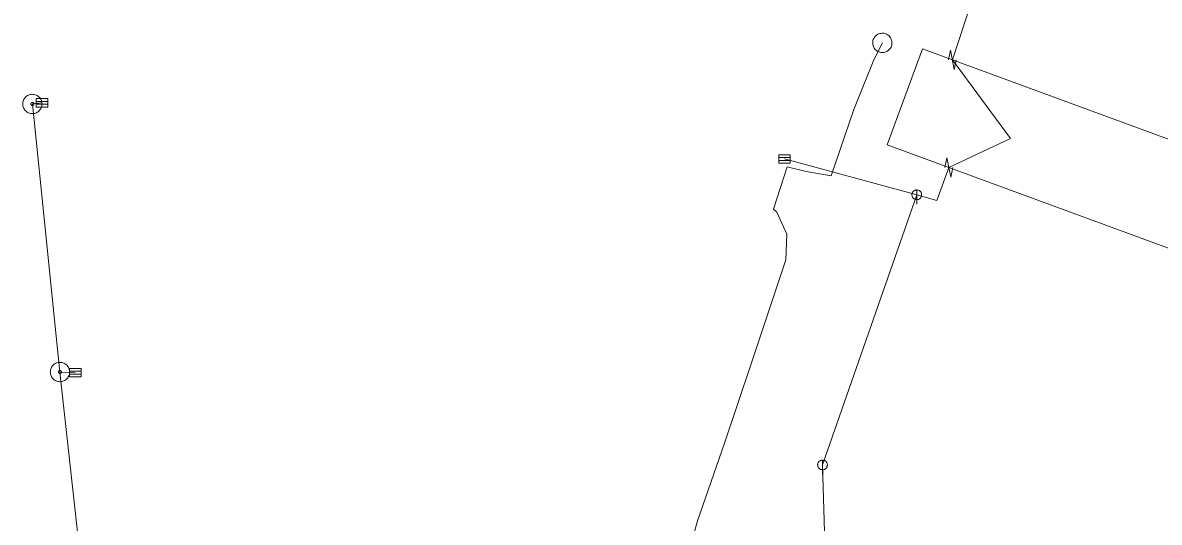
# Model space of a CAD drawing. Extents: x -687515 to -686506, y -974029 to -973461.
# Drawn here: x -686629.8 to -686571, y -973595 to -973569.2 of the extents above; entities that cross this region are included whole.
import ezdxf

# ---------------------------------------------------------------- set-up
doc = ezdxf.new("R2010")
doc.units = 0
doc.header["$LTSCALE"] = 0.27
for name, color, linetype, lineweight in [('1', 7, 'Continuous', 13), ('11', 7, 'Continuous', 13), ('13', 7, 'Continuous', 13), ('16', 7, 'Continuous', 13), ('22', 7, 'Continuous', 13), ('23', 7, 'Continuous', 13), ('31', 7, 'Continuous', 13)]:
    doc.layers.add(name, color=color, linetype=linetype, lineweight=lineweight)

msp = doc.modelspace()

# ---------------------------------------------------------------- linework, layer by layer
at = {"layer": '1'}
msp.add_lwpolyline([(-686583.237, -973570.51), (-686585.068, -973575.482), (-686565.821, -973582.552), (-686563.994, -973577.577)], close=True, dxfattribs=at)
at = {"layer": '11'}
for p, q in [((-686590.392, -973576.206), (-686583.54, -973578.061)), ((-686627.896, -973587.233), (-686626.267, -973602.09)), ((-686627.109, -973587.267), (-686627.896, -973587.233))]:
    msp.add_line(p, q, dxfattribs=at)
for points in [[(-686596.992, -973561.198), (-686590.149, -973560.414), (-686580.726, -973568.124), (-686581.697, -973571.076)], [(-686628.828, -973573.302), (-686629.324, -973573.36), (-686627.896, -973587.233)], [(-686581.88, -973576.653), (-686582.507, -973578.357), (-686583.54, -973578.061), (-686588.42, -973592.039), (-686587.976, -973607.074)]]:
    msp.add_lwpolyline(points, dxfattribs=at)
at = {"layer": '13'}
msp.add_lwpolyline([(-686595.859, -973598.427), (-686594.888, -973594.937), (-686593.499, -973590.915), (-686592.11, -973586.814), (-686590.311, -973581.43), (-686590.271, -973580.094), (-686590.787, -973578.956), (-686590.959, -973578.798), (-686590.244, -973576.615), (-686589.265, -973576.853), (-686587.969, -973577.078), (-686586.805, -973573.651), (-686585.76, -973571.085), (-686585.323, -973570.199)], dxfattribs=at)
at = {"layer": '16'}
msp.add_lwpolyline([(-686581.697, -973571.076), (-686578.682, -973575.145), (-686581.88, -973576.653)], dxfattribs=at)
at = {"layer": '22'}
for p, q in [((-686629.123, -973573.231), (-686628.525, -973573.231)), ((-686629.123, -973573.377), (-686628.525, -973573.377)), ((-686590.687, -973576.135), (-686590.089, -973576.135)), ((-686590.687, -973576.281), (-686590.089, -973576.281)), ((-686583.539, -973577.809), (-686583.54, -973578.553)), ((-686627.404, -973587.196), (-686626.806, -973587.196)), ((-686627.404, -973587.342), (-686626.806, -973587.342)), ((-686588.419, -973591.787), (-686588.42, -973592.531))]:
    msp.add_line(p, q, dxfattribs=at)
for points in [[(-686629.123, -973573.085), (-686628.525, -973573.085), (-686628.525, -973573.522), (-686629.123, -973573.522)], [(-686590.687, -973575.989), (-686590.089, -973575.989), (-686590.089, -973576.426), (-686590.687, -973576.426)], [(-686583.288, -973578.061), (-686583.289, -973578.035), (-686583.293, -973578.009), (-686583.299, -973577.983), (-686583.309, -973577.959), (-686583.321, -973577.935), (-686583.335, -973577.913), (-686583.352, -973577.892), (-686583.37, -973577.874), (-686583.391, -973577.857), (-686583.413, -973577.843), (-686583.437, -973577.831), (-686583.461, -973577.821), (-686583.487, -973577.815), (-686583.513, -973577.811), (-686583.539, -973577.809), (-686583.565, -973577.81), (-686583.591, -973577.814), (-686583.617, -973577.82), (-686583.642, -973577.83), (-686583.665, -973577.842), (-686583.687, -973577.856), (-686583.708, -973577.873), (-686583.726, -973577.891), (-686583.743, -973577.912), (-686583.757, -973577.934), (-686583.769, -973577.958), (-686583.779, -973577.982), (-686583.786, -973578.008), (-686583.79, -973578.034), (-686583.792, -973578.06), (-686583.791, -973578.086), (-686583.787, -973578.112), (-686583.78, -973578.138), (-686583.77, -973578.163), (-686583.758, -973578.186), (-686583.744, -973578.208), (-686583.727, -973578.229), (-686583.709, -973578.247), (-686583.688, -973578.264), (-686583.666, -973578.278), (-686583.643, -973578.29), (-686583.618, -973578.3), (-686583.592, -973578.307), (-686583.566, -973578.311), (-686583.54, -973578.313), (-686583.514, -973578.312), (-686583.488, -973578.308), (-686583.462, -973578.301), (-686583.438, -973578.291), (-686583.414, -973578.279), (-686583.392, -973578.265), (-686583.371, -973578.248), (-686583.353, -973578.23), (-686583.336, -973578.209), (-686583.322, -973578.187), (-686583.31, -973578.164), (-686583.3, -973578.139), (-686583.294, -973578.113), (-686583.29, -973578.087)], [(-686627.404, -973587.05), (-686626.806, -973587.05), (-686626.806, -973587.487), (-686627.404, -973587.487)], [(-686588.168, -973592.039), (-686588.169, -973592.013), (-686588.173, -973591.987), (-686588.179, -973591.961), (-686588.189, -973591.937), (-686588.201, -973591.913), (-686588.215, -973591.891), (-686588.232, -973591.87), (-686588.25, -973591.852), (-686588.271, -973591.835), (-686588.293, -973591.821), (-686588.317, -973591.809), (-686588.341, -973591.799), (-686588.367, -973591.793), (-686588.393, -973591.789), (-686588.419, -973591.787), (-686588.445, -973591.788), (-686588.471, -973591.792), (-686588.497, -973591.798), (-686588.522, -973591.808), (-686588.545, -973591.82), (-686588.567, -973591.834), (-686588.588, -973591.851), (-686588.606, -973591.869), (-686588.623, -973591.89), (-686588.637, -973591.912), (-686588.649, -973591.936), (-686588.659, -973591.96), (-686588.666, -973591.986), (-686588.67, -973592.012), (-686588.672, -973592.038), (-686588.671, -973592.064), (-686588.667, -973592.09), (-686588.66, -973592.116), (-686588.65, -973592.141), (-686588.638, -973592.164), (-686588.624, -973592.186), (-686588.607, -973592.207), (-686588.589, -973592.225), (-686588.568, -973592.242), (-686588.546, -973592.256), (-686588.523, -973592.268), (-686588.498, -973592.278), (-686588.472, -973592.285), (-686588.446, -973592.289), (-686588.42, -973592.291), (-686588.394, -973592.29), (-686588.368, -973592.286), (-686588.342, -973592.279), (-686588.318, -973592.269), (-686588.294, -973592.257), (-686588.272, -973592.243), (-686588.251, -973592.226), (-686588.233, -973592.208), (-686588.216, -973592.187), (-686588.202, -973592.165), (-686588.19, -973592.142), (-686588.18, -973592.117), (-686588.174, -973592.091), (-686588.17, -973592.065)]]:
    msp.add_lwpolyline(points, close=True, dxfattribs=at)
at = {"layer": '23'}
msp.add_lwpolyline([(-686585.102, -973569.75), (-686585.15, -973569.73), (-686585.2, -973569.714), (-686585.251, -973569.704), (-686585.303, -973569.699), (-686585.355, -973569.7), (-686585.408, -973569.706), (-686585.458, -973569.718), (-686585.508, -973569.735), (-686585.555, -973569.756), (-686585.6, -973569.783), (-686585.643, -973569.814), (-686585.681, -973569.85), (-686585.715, -973569.889), (-686585.745, -973569.932), (-686585.771, -973569.978), (-686585.791, -973570.026), (-686585.807, -973570.076), (-686585.817, -973570.128), (-686585.822, -973570.179), (-686585.821, -973570.231), (-686585.815, -973570.284), (-686585.803, -973570.335), (-686585.786, -973570.385), (-686585.765, -973570.432), (-686585.738, -973570.476), (-686585.707, -973570.519), (-686585.671, -973570.557), (-686585.632, -973570.591), (-686585.589, -973570.621), (-686585.543, -973570.647), (-686585.495, -973570.667), (-686585.445, -973570.683), (-686585.394, -973570.694), (-686585.342, -973570.698), (-686585.29, -973570.697), (-686585.238, -973570.692), (-686585.186, -973570.68), (-686585.137, -973570.663), (-686585.089, -973570.641), (-686585.045, -973570.614), (-686585.002, -973570.583), (-686584.964, -973570.548), (-686584.93, -973570.508), (-686584.9, -973570.465), (-686584.874, -973570.419), (-686584.854, -973570.371), (-686584.838, -973570.321), (-686584.827, -973570.271), (-686584.823, -973570.218), (-686584.824, -973570.166), (-686584.829, -973570.114), (-686584.841, -973570.063), (-686584.858, -973570.014), (-686584.88, -973569.966), (-686584.907, -973569.921), (-686584.938, -973569.878), (-686584.974, -973569.841), (-686585.013, -973569.806), (-686585.056, -973569.776)], close=True, dxfattribs=at)
at = {"layer": '31'}
for p, q in [((-686581.795, -973570.576), (-686581.898, -973571.076)), ((-686581.978, -973576.153), (-686582.081, -973576.653))]:
    msp.add_line(p, q, dxfattribs=at)
for points in [[(-686581.795, -973570.576), (-686581.599, -973571.576), (-686581.496, -973571.076)], [(-686581.978, -973576.153), (-686581.782, -973577.153), (-686581.679, -973576.653)]]:
    msp.add_lwpolyline(points, dxfattribs=at)
for points in [[(-686629.82, -973573.417), (-686629.811, -973573.469), (-686629.797, -973573.519), (-686629.778, -973573.567), (-686629.754, -973573.614), (-686629.725, -973573.658), (-686629.691, -973573.698), (-686629.653, -973573.734), (-686629.612, -973573.767), (-686629.569, -973573.795), (-686629.522, -973573.818), (-686629.472, -973573.837), (-686629.422, -973573.849), (-686629.37, -973573.857), (-686629.318, -973573.859), (-686629.266, -973573.856), (-686629.214, -973573.847), (-686629.164, -973573.833), (-686629.115, -973573.813), (-686629.069, -973573.79), (-686629.025, -973573.761), (-686628.985, -973573.727), (-686628.948, -973573.689), (-686628.915, -973573.648), (-686628.887, -973573.605), (-686628.865, -973573.558), (-686628.846, -973573.508), (-686628.833, -973573.457), (-686628.826, -973573.406), (-686628.824, -973573.354), (-686628.827, -973573.302), (-686628.836, -973573.25), (-686628.85, -973573.2), (-686628.869, -973573.151), (-686628.893, -973573.105), (-686628.922, -973573.061), (-686628.955, -973573.021), (-686628.993, -973572.984), (-686629.034, -973572.951), (-686629.078, -973572.923), (-686629.125, -973572.901), (-686629.175, -973572.882), (-686629.225, -973572.869), (-686629.277, -973572.862), (-686629.329, -973572.86), (-686629.381, -973572.863), (-686629.433, -973572.872), (-686629.483, -973572.886), (-686629.531, -973572.904), (-686629.578, -973572.929), (-686629.622, -973572.958), (-686629.662, -973572.991), (-686629.698, -973573.029), (-686629.731, -973573.07), (-686629.759, -973573.114), (-686629.782, -973573.161), (-686629.801, -973573.211), (-686629.813, -973573.26), (-686629.821, -973573.313), (-686629.823, -973573.365)], [(-686629.405, -973573.369), (-686629.404, -973573.378), (-686629.401, -973573.386), (-686629.398, -973573.393), (-686629.394, -973573.401), (-686629.389, -973573.408), (-686629.384, -973573.415), (-686629.378, -973573.421), (-686629.371, -973573.426), (-686629.364, -973573.431), (-686629.356, -973573.435), (-686629.348, -973573.438), (-686629.339, -973573.44), (-686629.331, -973573.441), (-686629.323, -973573.442), (-686629.314, -973573.441), (-686629.305, -973573.44), (-686629.297, -973573.437), (-686629.29, -973573.434), (-686629.282, -973573.43), (-686629.275, -973573.425), (-686629.268, -973573.42), (-686629.262, -973573.414), (-686629.257, -973573.407), (-686629.251, -973573.399), (-686629.248, -973573.392), (-686629.245, -973573.384), (-686629.243, -973573.375), (-686629.242, -973573.367), (-686629.241, -973573.359), (-686629.242, -973573.35), (-686629.243, -973573.341), (-686629.246, -973573.333), (-686629.249, -973573.326), (-686629.253, -973573.318), (-686629.258, -973573.311), (-686629.262, -973573.304), (-686629.269, -973573.298), (-686629.276, -973573.293), (-686629.284, -973573.287), (-686629.291, -973573.284), (-686629.299, -973573.281), (-686629.308, -973573.279), (-686629.316, -973573.278), (-686629.324, -973573.277), (-686629.333, -973573.278), (-686629.342, -973573.279), (-686629.35, -973573.282), (-686629.357, -973573.285), (-686629.365, -973573.289), (-686629.372, -973573.294), (-686629.379, -973573.298), (-686629.385, -973573.305), (-686629.39, -973573.312), (-686629.395, -973573.319), (-686629.399, -973573.327), (-686629.402, -973573.335), (-686629.404, -973573.344), (-686629.405, -973573.352), (-686629.406, -973573.36)], [(-686627.844, -973587.73), (-686627.793, -973587.722), (-686627.742, -973587.708), (-686627.694, -973587.689), (-686627.647, -973587.666), (-686627.602, -973587.638), (-686627.562, -973587.604), (-686627.525, -973587.567), (-686627.492, -973587.527), (-686627.464, -973587.484), (-686627.439, -973587.437), (-686627.42, -973587.388), (-686627.407, -973587.337), (-686627.398, -973587.286), (-686627.396, -973587.233), (-686627.398, -973587.181), (-686627.406, -973587.13), (-686627.42, -973587.079), (-686627.439, -973587.03), (-686627.462, -973586.984), (-686627.49, -973586.939), (-686627.524, -973586.899), (-686627.561, -973586.861), (-686627.601, -973586.828), (-686627.645, -973586.8), (-686627.691, -973586.776), (-686627.74, -973586.757), (-686627.791, -973586.743), (-686627.842, -973586.735), (-686627.895, -973586.733), (-686627.947, -973586.735), (-686627.998, -973586.743), (-686628.049, -973586.757), (-686628.098, -973586.775), (-686628.144, -973586.799), (-686628.189, -973586.827), (-686628.229, -973586.86), (-686628.267, -973586.897), (-686628.3, -973586.937), (-686628.328, -973586.982), (-686628.352, -973587.028), (-686628.371, -973587.077), (-686628.385, -973587.127), (-686628.393, -973587.179), (-686628.395, -973587.232), (-686628.393, -973587.284), (-686628.385, -973587.335), (-686628.371, -973587.386), (-686628.353, -973587.434), (-686628.329, -973587.481), (-686628.301, -973587.526), (-686628.268, -973587.566), (-686628.231, -973587.603), (-686628.191, -973587.636), (-686628.147, -973587.664), (-686628.1, -973587.689), (-686628.051, -973587.708), (-686628.001, -973587.721), (-686627.949, -973587.73), (-686627.896, -973587.732)], [(-686627.887, -973587.314), (-686627.878, -973587.313), (-686627.87, -973587.31), (-686627.863, -973587.308), (-686627.855, -973587.304), (-686627.847, -973587.299), (-686627.841, -973587.293), (-686627.835, -973587.288), (-686627.829, -973587.281), (-686627.825, -973587.273), (-686627.821, -973587.266), (-686627.818, -973587.258), (-686627.815, -973587.249), (-686627.814, -973587.241), (-686627.813, -973587.233), (-686627.814, -973587.224), (-686627.815, -973587.215), (-686627.818, -973587.207), (-686627.82, -973587.2), (-686627.824, -973587.192), (-686627.829, -973587.184), (-686627.835, -973587.178), (-686627.84, -973587.172), (-686627.847, -973587.166), (-686627.855, -973587.161), (-686627.862, -973587.158), (-686627.87, -973587.155), (-686627.879, -973587.152), (-686627.887, -973587.151), (-686627.895, -973587.15), (-686627.904, -973587.151), (-686627.913, -973587.152), (-686627.921, -973587.155), (-686627.928, -973587.157), (-686627.936, -973587.161), (-686627.944, -973587.166), (-686627.95, -973587.171), (-686627.956, -973587.177), (-686627.962, -973587.184), (-686627.967, -973587.192), (-686627.97, -973587.199), (-686627.973, -973587.207), (-686627.976, -973587.216), (-686627.977, -973587.224), (-686627.978, -973587.232), (-686627.977, -973587.241), (-686627.976, -973587.25), (-686627.973, -973587.258), (-686627.971, -973587.265), (-686627.967, -973587.273), (-686627.962, -973587.281), (-686627.957, -973587.287), (-686627.951, -973587.293), (-686627.944, -973587.299), (-686627.936, -973587.303), (-686627.929, -973587.307), (-686627.921, -973587.31), (-686627.912, -973587.313), (-686627.904, -973587.314), (-686627.896, -973587.315)]]:
    msp.add_lwpolyline(points, close=True, dxfattribs=at)

doc.saveas('drawing.dxf')
